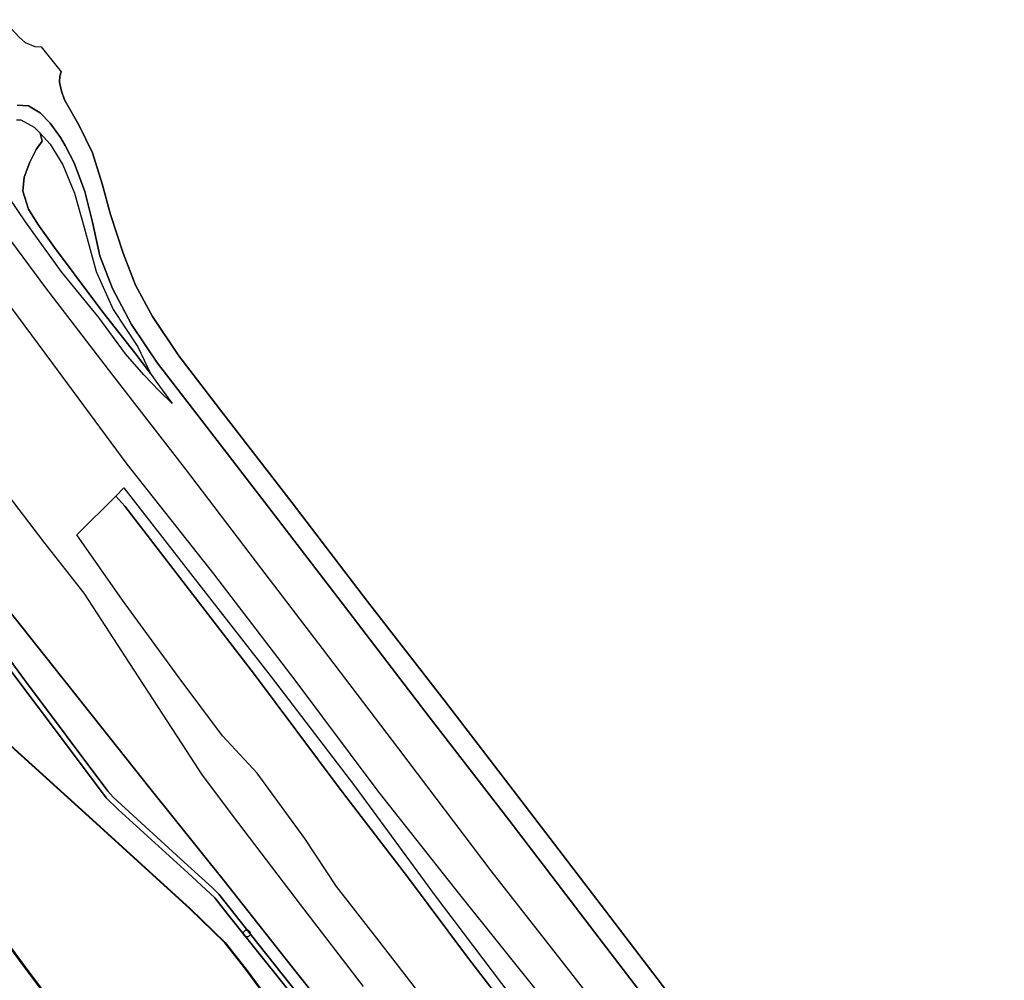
# Model space of a CAD drawing. Extents: x -26035517 to 31750492, y -9237385 to 8160032.
# Tile 277 of 298: x 27791346 to 27969136, y -3766258 to -3592842. Entities that reach past the tile are written whole.
import ezdxf

# ---------------------------------------------------------------- set-up
doc = ezdxf.new("R2010")
doc.units = 0
doc.layers.get('0').update_dxf_attribs({"linetype": 'CONTINUOUS'})
doc.layers.add('T-25', color=7, linetype='CONTINUOUS')

# ---------------------------------------------------------------- blocks, each defined once
blk = doc.blocks.new('BOLDER')
at = {"color": 0}
blk.add_circle((0, 0), 0.625, dxfattribs=at)

msp = doc.modelspace()

# ---------------------------------------------------------------- linework, layer by layer
at = {"layer": 'T-25', "color": 9}
for points in [[(27788410, -3592842, 12273), (27789648, -3594274, 12265), (27791303, -3596075, 12294), (27792318, -3596972, 12323), (27794050, -3597671, 12406), (27795217, -3597749, 12426)], [(27791303, -3596075, 12294), (27792318, -3596972, 12323), (27794050, -3597671, 12406), (27795217, -3597749, 12426), (27798825, -3602270, 12406), (27798592, -3603061, 12406), (27798523, -3604092, 12414), (27798887, -3605742, 12389), (27799423, -3607330, 12356), (27802070, -3611969, 12257), (27804464, -3616871, 12223), (27806251, -3622487, 12199), (27807749, -3628032, 12087), (27810016, -3634961, 12062), (27812285, -3640766, 12041), (27815330, -3646404, 11975), (27820067, -3653545, 11938), (27828010, -3663894, 11876), (27840572, -3680073, 11785), (27854158, -3697881, 11648), (27867973, -3715707, 11599), (27881850, -3733767, 11632), (27896329, -3752666, 11636), (27909956, -3770495, 11644)], [(27909956, -3770495, 11644), (27896329, -3752666, 11636), (27881850, -3733767, 11632), (27867973, -3715707, 11599), (27854158, -3697881, 11648), (27840572, -3680073, 11785), (27828010, -3663894, 11876), (27820067, -3653545, 11938), (27815330, -3646404, 11975), (27812285, -3640766, 12041), (27810016, -3634961, 12062), (27807749, -3628032, 12087), (27806251, -3622487, 12199), (27804464, -3616871, 12223), (27802070, -3611969, 12257), (27799423, -3607330, 12356), (27798887, -3605742, 12389), (27798523, -3604092, 12414), (27798592, -3603061, 12406), (27798825, -3602270, 12406)], [(27916477, -3785432, 11752), (27896005, -3758639, 11710), (27879646, -3737266, 11698), (27865309, -3718684, 11673), (27850781, -3699745, 11686), (27837495, -3682384, 11880), (27825224, -3666447, 11897), (27816233, -3654820, 11959), (27811537, -3647880, 12066), (27808097, -3641361, 12132), (27805818, -3635494, 12166), (27804515, -3629386, 12182), (27803136, -3623851, 12195), (27801201, -3618687, 12240), (27799527, -3615575, 12273), (27798692, -3614103, 12273), (27796837, -3611525, 12368), (27795045, -3609653, 12414), (27792913, -3608382, 12468), (27790897, -3608262, 12497)], [(27790897, -3608262, 12497), (27792913, -3608382, 12468), (27795045, -3609653, 12414), (27796837, -3611525, 12368), (27798692, -3614103, 12273), (27799527, -3615575, 12273), (27801201, -3618687, 12240), (27803136, -3623851, 12195), (27804515, -3629386, 12182), (27805818, -3635494, 12166), (27808097, -3641361, 12132), (27811537, -3647880, 12066), (27816233, -3654820, 11959), (27825224, -3666447, 11897), (27837495, -3682384, 11880), (27850781, -3699745, 11686), (27865309, -3718684, 11673), (27879646, -3737266, 11698), (27896005, -3758639, 11710), (27916477, -3785432, 11752)], [(27790753, -3610929, 12446), (27791557, -3610936, 12422), (27793937, -3612220, 12372), (27795071, -3613327, 12360), (27795377, -3614755, 12377), (27794342, -3616284, 12455), (27793154, -3618549, 12579), (27792127, -3621284, 12592), (27791938, -3623804, 12468), (27792955, -3627034, 12339), (27794629, -3629774, 12157), (27797631, -3633989, 11963), (27801167, -3638712, 12012), (27806349, -3645641, 11992), (27812146, -3652952, 11930), (27814942, -3656725, 11875), (27815941, -3658074, 11855), (27818888, -3662115, 11822), (27816605, -3659882, 11557), (27813750, -3656941, 11417), (27810431, -3653168, 11421), (27805656, -3646592, 11421), (27798914, -3638341, 11392), (27792379, -3629329, 11454), (27787720, -3622493, 11632)], [(27795071, -3613327, 12360), (27796827, -3615321, 12306), (27799158, -3619039, 12244), (27801248, -3624163, 12232), (27802984, -3630348, 12215), (27805171, -3638271, 12124), (27808245, -3645146, 12083), (27812655, -3651887, 12000), (27814942, -3656725, 11875)], [(27786730, -3628769, 9819), (27795982, -3641237, 9819), (27807942, -3656746, 9819), (27821229, -3673924, 9819), (27834849, -3691790, 9819), (27845984, -3706333, 9819), (27859745, -3724456, 9819), (27876402, -3746485, 9819), (27890799, -3764830, 9819), (27905969, -3784385, 9819)], [(27885609, -3769259, 9819), (27870836, -3750790, 9819), (27856073, -3732127, 9819), (27841104, -3712091, 9819), (27826423, -3692889, 9819), (27810729, -3673081, 9819), (27797177, -3654678, 9819), (27783639, -3636571, 9819)], [(27743609, -3641898, 13374), (27748683, -3648435, 13436), (27759626, -3662255, 13527), (27774165, -3680544, 13680), (27785884, -3695193, 13804), (27798883, -3711488, 13850), (27814847, -3731549, 13928), (27828251, -3748305, 13916), (27841106, -3764557, 13962), (27854365, -3781211, 13949), (27865289, -3795733, 13966), (27879317, -3814472, 14011), (27894701, -3835186, 14024), (27908367, -3853384, 13990), (27923246, -3873329, 14007), (27939769, -3895444, 14024), (27954946, -3915832, 14011), (27965455, -3929967, 14011), (27969136, -3934906, 14124)], [(27842917, -3770375, 13655), (27833224, -3758157, 13705), (27827292, -3750688, 13742), (27826143, -3749537, 13742), (27820387, -3744303, 13698), (27813269, -3737831, 13643), (27808212, -3733206, 13655), (27807247, -3732091, 13655), (27792374, -3712227, 13655), (27783751, -3700543, 13668), (27777808, -3692642, 13688), (27775292, -3694453, 13730), (27769296, -3695288, 13817), (27767166, -3692388, 13945), (27768775, -3691120, 13928), (27762629, -3682947, 13928), (27762602, -3682913, 13925), (27759684, -3679193, 13614), (27755249, -3672874, 13556), (27748662, -3663973, 13544), (27742196, -3655365, 13544), (27737243, -3648819, 13544)], [(27787451, -3676460, 13655), (27795643, -3687093, 13722), (27802898, -3696394, 13750), (27805300, -3699968, 13796), (27811979, -3710296, 13862), (27821398, -3724776, 13970), (27824145, -3729027, 14007), (27829700, -3736439, 14011), (27842018, -3752588, 14082), (27853347, -3767365, 14082)], [(27787451, -3676460, 13655), (27795643, -3687093, 13722), (27802898, -3696394, 13750), (27805300, -3699968, 13796), (27811979, -3710296, 13862), (27821398, -3724776, 13970), (27824145, -3729027, 14007), (27829700, -3736439, 14011), (27842018, -3752588, 14082), (27853347, -3767365, 14082)], [(27801689, -3685847, 12821), (27808722, -3678840, 12227), (27810152, -3677377, 11429)], [(27888173, -3782769, 12331), (27872392, -3762336, 12223), (27861348, -3747587, 12277), (27849017, -3731498, 12281), (27833748, -3711033, 12257), (27821420, -3695072, 12228), (27810344, -3680646, 12219), (27808722, -3678840, 12227), (27810152, -3677377, 11429), (27822199, -3692807, 11408), (27836756, -3711450, 11400), (27851784, -3731138, 11400), (27866368, -3750989, 11462), (27881743, -3771299, 11516)], [(27868148, -3774604, 12993), (27855857, -3758628, 13101), (27848531, -3749322, 13217), (27842841, -3740635, 13208), (27834205, -3728852, 13121), (27827957, -3722137, 13117), (27820159, -3711652, 13113), (27809906, -3697634, 12944), (27801689, -3685847, 12821), (27808722, -3678840, 12227), (27810344, -3680646, 12219), (27821420, -3695072, 12228), (27833748, -3711033, 12257), (27849017, -3731498, 12281), (27861348, -3747587, 12277), (27872392, -3762336, 12223), (27888173, -3782769, 12331)], [(27844943, -3774361, 13680), (27828730, -3754115, 13684), (27826574, -3751348, 13722), (27821710, -3746864, 13676), (27809104, -3735405, 13626), (27806983, -3733329, 13668), (27800726, -3724961, 13643), (27788331, -3708440, 13639), (27777718, -3694069, 13655), (27775943, -3695245, 13713), (27775292, -3694453, 13730), (27777808, -3692642, 13688), (27783751, -3700543, 13668), (27792374, -3712227, 13655), (27807247, -3732091, 13655), (27808212, -3733206, 13655), (27813269, -3737831, 13643), (27820387, -3744303, 13698), (27826143, -3749537, 13742), (27827292, -3750688, 13742), (27833224, -3758157, 13705), (27842917, -3770375, 13655)], [(27769899, -3697835, 13738), (27769727, -3696478, 13836), (27775524, -3695684, 13808), (27775943, -3695245, 13713), (27777718, -3694069, 13655), (27788331, -3708440, 13639), (27800726, -3724961, 13643), (27806983, -3733329, 13668), (27809104, -3735405, 13626), (27821710, -3746864, 13676), (27826574, -3751348, 13722), (27828730, -3754115, 13684), (27844943, -3774361, 13680)], [(27854365, -3781211, 13949), (27841106, -3764557, 13962), (27828251, -3748305, 13916), (27814847, -3731549, 13928), (27798883, -3711488, 13850), (27785884, -3695193, 13804)], [(27848910, -3787019, 12830), (27832180, -3764289, 12830), (27828369, -3759517, 12830), (27822066, -3753360, 12830), (27803837, -3736732, 12830), (27789675, -3723923, 12830), (27783349, -3716254, 12830), (27779730, -3707961, 12830), (27775673, -3697348, 12830), (27775741, -3697245, 13775), (27779822, -3707923, 13477), (27783435, -3716202, 13279), (27789747, -3723853, 13113), (27803905, -3736658, 13246), (27822134, -3753288, 13320), (27828443, -3759449, 13320), (27832260, -3764229, 13275), (27848990, -3786959, 13150)], [(27963669, -3940801, 13123), (27950051, -3922464, 13101), (27933298, -3900072, 13101), (27915683, -3876480, 13130), (27899072, -3854002, 13138), (27882444, -3831690, 13138), (27865932, -3809512, 13142), (27848950, -3786989, 13150), (27832220, -3764259, 13275), (27828406, -3759483, 13320), (27822100, -3753324, 13320), (27803871, -3736695, 13246), (27789711, -3723888, 13113), (27783392, -3716228, 13279), (27779776, -3707942, 13477), (27775721, -3697332, 13773)], [(27753190, -3703769, 13080), (27754231, -3705959, 13087), (27756059, -3709804, 13098), (27762692, -3723704, 13121), (27775883, -3741577, 13126), (27791920, -3763387, 13163), (27813545, -3792197, 13159), (27834090, -3820116, 13159), (27845883, -3835995, 13159)], [(27789675, -3723923, 12830), (27803837, -3736732, 12830), (27822066, -3753360, 12830), (27828369, -3759517, 12830), (27832180, -3764289, 12830), (27848910, -3787019, 12830)], [(27813585, -3792167, 12830), (27791960, -3763357, 12830), (27775923, -3741547, 12830)]]:
    msp.add_polyline3d(points, dxfattribs=at)
for points in [[(27795071, -3613327, 12360), (27796827, -3615321, 12306), (27799158, -3619039, 12244), (27801248, -3624163, 12232), (27802984, -3630348, 12215), (27805171, -3638271, 12124), (27808245, -3645146, 12083), (27812655, -3651887, 12000), (27814942, -3656725, 11875), (27812146, -3652952, 11930), (27806349, -3645641, 11992), (27801167, -3638712, 12012), (27797631, -3633989, 11963), (27794629, -3629774, 12157), (27792955, -3627034, 12339), (27791938, -3623804, 12468), (27792127, -3621284, 12592), (27793154, -3618549, 12579), (27794342, -3616284, 12455), (27795377, -3614755, 12377)], [(27756014, -3709826, 13098), (27756104, -3709782, 12830), (27762735, -3723678, 12830), (27775923, -3741547, 12830), (27791960, -3763357, 12830), (27813585, -3792167, 12830), (27834130, -3820086, 12830), (27846012, -3836085, 12830), (27856165, -3849777, 12830), (27856085, -3849837, 12835), (27845932, -3836145, 13159), (27834050, -3820146, 13159), (27813505, -3792227, 13159), (27791880, -3763417, 13163), (27775843, -3741607, 13126), (27762649, -3723730, 13121)]]:
    msp.add_polyline3d(points, close=True, dxfattribs=at)

# ---------------------------------------------------------------- block references
at = {"layer": 'T-25', "color": 9, "xscale": 1000, "yscale": 1000, "zscale": 1000}
msp.add_blockref('BOLDER', (27832364, -3757808, 13899), dxfattribs=at)

doc.saveas('drawing.dxf')
